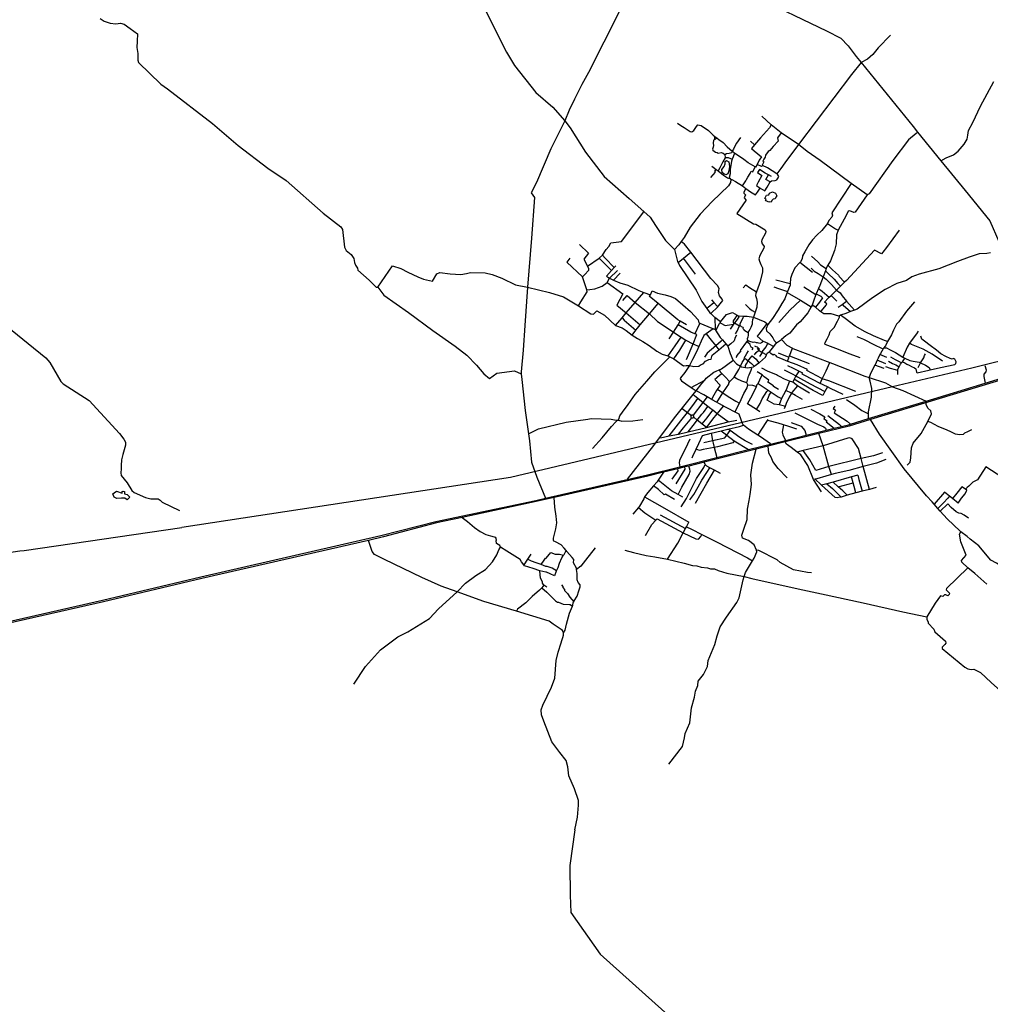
# Model space of a CAD drawing. Header units: millimetres. Extents: x 664923 to 767831, y 3118803 to 3207600.
# Tile 418 of 422: x 754774 to 760924, y 3175020 to 3181257. Entities that reach past the tile are written whole.
import ezdxf

# ---------------------------------------------------------------- set-up
doc = ezdxf.new("R2010")
doc.units = ezdxf.units.MM
for name, color, linetype in [('railways', 4, 'Continuous'), ('roads_2', 2, 'Continuous'), ('roads_3', 3, 'Continuous'), ('water', 7, 'Continuous')]:
    doc.layers.add(name, color=color, linetype=linetype)

msp = doc.modelspace()

# ---------------------------------------------------------------- linework, layer by layer
at = {"layer": 'railways'}
for points in [[(764519.66, 3179974.85), (763986.81, 3179839.27), (760806.53, 3179050.19), (760303.87, 3178931.03), (757884.36, 3178357.75), (755800.65, 3178040.84)], [(749549.13, 3176994.34), (749704.51, 3177066.97), (749816.77, 3177115.3), (749931.63, 3177160.33), (750035.02, 3177191.77), (750123.53, 3177212.88), (750219.69, 3177229.14), (750314.99, 3177243.43), (750531.72, 3177275.93), (752263.51, 3177528.71), (753471.62, 3177701.88), (754020.44, 3177780.63), (754458.8, 3177845.3), (754480.55, 3177848.28), (754775.01, 3177892.29), (754801.79, 3177895.38), (755800.65, 3178040.84)]]:
    msp.add_lwpolyline(points, dxfattribs=at)
at = {"layer": 'roads_2'}
for points in [[(759427.28, 3181408.37), (759885.3, 3181186.96), (759976.78, 3181139.13), (760023.77, 3181091.97), (760073.74, 3181024.43), (760105.58, 3180985.11), (760434, 3180579.64), (760462.61, 3180544.45), (760610.73, 3180362.32), (760764.05, 3180173.81), (760921.46, 3179983.25), (760976.88, 3179850.91)], [(757721.72, 3181322.56), (757857.8, 3181050.12), (757907.92, 3180965.68), (758043.84, 3180795.48), (758150.8, 3180701.87), (758228.5, 3180616.04), (758260.71, 3180572.73), (758358.74, 3180418.6), (758477.36, 3180264.53), (758636.07, 3180124.38), (758728.4, 3180042.2), (758768.77, 3180006.28), (758802.08, 3179953.49), (758866.46, 3179858.19), (758923.3, 3179802.06), (758941.41, 3179725.97), (758945.13, 3179718.69), (758954.95, 3179699.46), (759058.77, 3179542.84), (759095.35, 3179470.91), (759127.25, 3179427.51), (759146.89, 3179400.79), (759151.99, 3179395.89), (759178.35, 3179370.49), (759180.05, 3179294.35), (759181.88, 3179289.91)], [(758571.66, 3181305.85), (758376.93, 3180921.93), (758334.57, 3180845.87), (758288.38, 3180753.02), (758254.27, 3180683.39), (758228.5, 3180616.04), (758139.93, 3180438.57), (758048.15, 3180225.76), (758013.94, 3180160.3), (758035.81, 3180129.7), (758016.12, 3179872.35), (757990.53, 3179561.89), (757973.81, 3179320.53), (757962.6, 3179163.75), (757950.97, 3179025.74), (757951.77, 3179013.76), (757954.14, 3178977.81), (757977.35, 3178782.14), (757998.31, 3178633.91), (758004.72, 3178588.63), (758016.11, 3178453.21), (758049.9, 3178358.05), (758104.89, 3178225.83)], [(755282.63, 3181264.55), (755309.25, 3181246.35), (755347.23, 3181235.72), (755381.94, 3181231.25), (755411.86, 3181234.57), (755435.49, 3181228.26), (755472.81, 3181200.91), (755519.7, 3181166.46), (755518.62, 3181120.54), (755516.34, 3181080.84), (755521.38, 3181042.34), (755521.25, 3181000.61), (755526.81, 3180986.11), (755667.23, 3180848.35), (755710.9, 3180818), (755995.73, 3180599.94), (756158.24, 3180459.52), (756345.98, 3180316.53), (756460.97, 3180238.72), (756696.28, 3180032.09), (756809.4, 3179943.8), (756818.17, 3179927.3), (756832.18, 3179814.91), (756842.07, 3179794.25), (756873.03, 3179769.9), (756890.38, 3179744.19), (756895.13, 3179719.26), (756900.76, 3179701.64), (756913.76, 3179683.15), (756915.11, 3179669.6), (756951.47, 3179638.07), (756987.8, 3179607.56), (757019.99, 3179574.88), (757031.82, 3179561.57), (757043.35, 3179561.83), (757134.76, 3179697.41), (757187.58, 3179680.84), (757232.14, 3179657.83), (757295.73, 3179627.93), (757331.72, 3179613.07), (757389.65, 3179599.74), (757417.6, 3179647.89), (757434.59, 3179655), (757501.9, 3179647.09), (757569.13, 3179642.32), (757603.59, 3179649.34), (757629.69, 3179655.14), (757722.04, 3179653.01), (757766.3, 3179643.56), (757828.71, 3179619.89), (757914.61, 3179577.97), (757990.53, 3179561.89)], [(760290.76, 3181159.51), (760212.02, 3181078.66), (760179.2, 3181035.98), (760145.24, 3181007.04), (760105.58, 3180985.11), (760043.57, 3180909.81), (759708.41, 3180466.16), (759622.57, 3180349.54), (759596.42, 3180314.02), (759570.98, 3180279.45), (759511.93, 3180318.33), (759479.1, 3180332.21), (759474.52, 3180325.85), (759446.41, 3180340.35), (759435.25, 3180323.41), (759432.89, 3180324.77), (759388.49, 3180350.54), (759361.79, 3180371.86), (759303.2, 3180412.29), (759294.34, 3180388.74), (759288.74, 3180373.87), (759283.4, 3180359.68), (759275.1, 3180308.36), (759275.7, 3180281.24), (759267.85, 3180257.06), (759272.35, 3180252.14), (759278.6, 3180245.3), (759276.6, 3180226.14), (759264.83, 3180204.3), (759160.55, 3180105.44), (759085.77, 3180024.52), (759021.75, 3179941.85), (758983.33, 3179877.34), (758965.58, 3179851.97), (758950.59, 3179830.54), (758923.3, 3179802.06)], [(760610.73, 3180362.32), (760642.77, 3180380.69), (760690.57, 3180400.53), (760720.46, 3180424.16), (760756.86, 3180468.33), (760776.44, 3180500.54), (760780.74, 3180526.26), (760786.38, 3180555.6), (760812.51, 3180606.27), (760860.94, 3180708.01), (760946.6, 3180865.38)], [(760041.21, 3180219.03), (759919.51, 3180032.65), (759923.31, 3180019.48), (759919.43, 3180005.83), (759900.66, 3179984.23), (759891.62, 3179966.29), (759855.91, 3179921.67), (759824.41, 3179892.06), (759797.79, 3179863.28), (759772.98, 3179830.07), (759747.73, 3179786.73), (759732.94, 3179760.62), (759731.25, 3179742.84), (759721.87, 3179723.53), (759717.38, 3179718.86), (759684.96, 3179685.15), (759664.92, 3179642.95), (759658.53, 3179617.04), (759656.13, 3179586.33), (759655.27, 3179575.23), (759637.79, 3179534.3), (759635.48, 3179528.9), (759633.98, 3179525.39), (759621.53, 3179488.9), (759601.9, 3179458.93), (759579.05, 3179418.04), (759544.2, 3179364.77), (759513.59, 3179326.51)], [(759891.62, 3179966.29), (759942.74, 3179931.96), (759959, 3179924.28), (759949.89, 3179893.5), (759945.93, 3179836.02), (759935.68, 3179794.36), (759911.61, 3179728.81), (759895.09, 3179701.17), (759886.32, 3179686.51), (759883.92, 3179680.16), (759878.77, 3179666.56), (759864.51, 3179628.84), (759843.74, 3179573.9), (759835.28, 3179554.75), (759820.13, 3179520.46), (759818.35, 3179515.3), (759804.02, 3179473.88), (759795.14, 3179448.63), (759789.33, 3179438.58), (759767.21, 3179400.32), (759717.76, 3179343.6), (759696.16, 3179324.33), (759653.67, 3179270.47), (759628.89, 3179253.22), (759600.7, 3179230.37)], [(760924.09, 3179781), (760900.78, 3179774.94), (760852.91, 3179774.19), (760789.41, 3179752.94), (760715.19, 3179724.87), (760597.67, 3179679.46), (760473.64, 3179644.33), (760426.81, 3179627.62), (760391.65, 3179604.92), (760331.62, 3179585.11), (760257.59, 3179548.71), (760176.95, 3179495.77), (760078.92, 3179423.66), (760062.91, 3179417.53), (760038.3, 3179408.09), (760007.51, 3179396.29), (759975.32, 3179384.32), (759968.36, 3179381.72), (759962.78, 3179379.64), (759915.94, 3179393.94), (759869.12, 3179393.2), (759850.34, 3179406.35), (759842.11, 3179412.11), (759816.41, 3179435.55), (759795.14, 3179448.63)], [(757990.53, 3179561.89), (758129.73, 3179528.46), (758219.85, 3179501.55), (758315.17, 3179443.87), (758392.86, 3179393.42), (758408.63, 3179391.68), (758430.55, 3179413.36), (758479.44, 3179384.18), (758549.72, 3179320.72), (758590.29, 3179305.24), (758615.84, 3179288.07), (758653.23, 3179257.59), (758688.97, 3179238.24), (758720.88, 3179218.08), (758762.71, 3179193.23), (758810.73, 3179156.74), (758844.72, 3179137.66), (758881.29, 3179127.73), (758882.92, 3179126.82), (758893.9, 3179120.72), (758917.4, 3179107.66), (758980.24, 3179065.23), (758995.96, 3179065.58), (759018.34, 3179066.39), (759044.33, 3179060.39), (759075.74, 3179063.17), (759087.47, 3179071.05), (759105.15, 3179077.71), (759119.12, 3179093.36), (759140.88, 3179105.32), (759155.56, 3179105.65), (759160.24, 3179130.8), (759192.19, 3179156.56), (759203.71, 3179166.05), (759248.55, 3179202.97)], [(759214.25, 3179343.85), (759178.35, 3179370.49)], [(759181.88, 3179289.91), (759186.01, 3179293.13), (759208.59, 3179331.52), (759211.18, 3179337.15), (759214.25, 3179343.85), (759252.06, 3179388.53), (759289.89, 3179402.2), (759319.5, 3179385.31), (759325.64, 3179381.81), (759332.6, 3179381.33), (759361.98, 3179379.27), (759382.37, 3179377.85), (759423.41, 3179373.38), (759494.7, 3179343.1), (759507.35, 3179332), (759513.59, 3179326.51), (759502.97, 3179301.54), (759506.11, 3179285.65), (759526.47, 3179266.28), (759545.21, 3179241.96), (759553.98, 3179225.46), (759569.03, 3179209.1)], [(754681.59, 3179323.7), (754938.74, 3179114.78), (754963.7, 3179086.11), (755034.33, 3178964.93), (755048.07, 3178951.04), (755214.02, 3178845.31), (755405.77, 3178634.97), (755433.38, 3178600.5), (755443.89, 3178580.7), (755444.31, 3178561.51), (755426.27, 3178503.5), (755418.64, 3178469.11), (755416.09, 3178432.32), (755417.37, 3178412.31)], [(759180.05, 3179294.35), (759167.06, 3179298.34), (759122.3, 3179266.09), (759108.16, 3179255.92), (759092.15, 3179221.12), (759076.69, 3179187.49), (759061.13, 3179153.65), (759037.04, 3179105.1), (759018.34, 3179066.39), (758987.47, 3179022.6), (758960.27, 3178988.91), (758959.02, 3178981.27), (758965.96, 3178969.21), (759022.02, 3178931.53), (759060.03, 3178906.65)], [(759181.88, 3179289.91), (759212.64, 3179243.95), (759225.86, 3179228.87), (759248.55, 3179202.97), (759261.08, 3179188.67), (759275.73, 3179143.07), (759292.36, 3179102.75), (759294.78, 3179100.17), (759315.63, 3179077.91), (759340.53, 3179062.45), (759346.47, 3179058.76), (759371.76, 3179053.92), (759385.46, 3179051.29), (759410.79, 3179056.24), (759423.42, 3179058.7), (759426.85, 3179061.18), (759457.81, 3179083.56), (759460.23, 3179085.31), (759499.68, 3179119.89), (759505.63, 3179133), (759510.68, 3179144.14), (759523.25, 3179153.1), (759526.84, 3179155.67), (759552.36, 3179187.55), (759569.03, 3179209.1), (759600.7, 3179230.37)], [(759600.7, 3179230.37), (759633.33, 3179194.87), (759669.24, 3179175.17), (759672.25, 3179173.52), (759905.86, 3179086.34), (759922.95, 3179079.97), (760128.27, 3178998.98), (760155.19, 3178990.43), (760260.33, 3178957.06), (760303.87, 3178931.03), (760369.49, 3178907.32), (760516.39, 3178841.03)], [(754581.27, 3177416.48), (755298.43, 3177578.95), (755921.52, 3177727.54), (757060.94, 3177989.72), (757409.64, 3178078.24), (758043.06, 3178211.7), (758104.89, 3178225.83), (758751.87, 3178373.82), (758955.37, 3178424.54), (759190.09, 3178483.05), (759391.86, 3178533.35), (759626.69, 3178591.89), (759756.52, 3178624.27), (759882.6, 3178655.71), (759934.84, 3178668.73), (759979.6, 3178679.89), (760023.95, 3178690.95), (760038.3, 3178695.32), (760151.67, 3178729.87), (760516.39, 3178841.03), (760890.27, 3178955.01), (761324.87, 3179087.5)], [(758624.94, 3178347.1), (758792.53, 3178559.4), (758922.56, 3178734.17), (759040.25, 3178881.84), (759060.03, 3178906.65), (759096.4, 3178952.28), (759114.28, 3178974.34), (759123.97, 3178986.29), (759171.36, 3179024.92), (759220.23, 3179044.8), (759291.07, 3179097.19), (759294.78, 3179100.17)], [(761029.44, 3178986.18), (760164.6, 3178723.86), (760028.38, 3178682.55), (759837, 3178634.88), (759624.01, 3178581.83), (759516.67, 3178555.09), (759439.37, 3178535.84), (759110.31, 3178453.89), (759012.86, 3178429.62), (758988.1, 3178423.46), (758943.18, 3178412.27), (758852.62, 3178389.73), (758753.21, 3178364.97), (758160.47, 3178230.29), (758046.68, 3178204.44), (757577.89, 3178104.58), (757414.84, 3178069.86), (757079.69, 3177981.25), (756982.61, 3177958.45), (755926.77, 3177716.84), (755304.44, 3177568.66), (754583.78, 3177407.26)], [(759531.06, 3178570.82), (759466.52, 3178614.79), (759449.85, 3178625.38), (759392.02, 3178662.17), (759359.68, 3178687.64), (759354.65, 3178691.6), (759333.25, 3178757.91), (759232.53, 3178809.12), (759226.45, 3178812.21), (759164.49, 3178846), (759129.7, 3178867.76), (759108.11, 3178881.26), (759060.03, 3178906.65)], [(761019.72, 3177790.6), (760973.68, 3177808.61), (760962, 3177814.88), (760927.47, 3177833.43), (760850.13, 3177923.65), (760796.16, 3177967.2), (760777.26, 3177982.45), (760736.66, 3178013.67), (760732.43, 3178016.93), (760650.96, 3178094.42), (760606.58, 3178144.24), (760591.79, 3178160.84), (760568.1, 3178187.43), (760554.43, 3178202.76), (760519.68, 3178241.78), (760377.6, 3178411.96), (760221.63, 3178631.8), (760164.6, 3178723.86)], [(759363.47, 3177729.59), (759372.34, 3177754.86), (759416.35, 3177828.15), (759426.97, 3177845.84), (759445.17, 3177886.01), (759441.05, 3177896.08), (759427.41, 3177929.45), (759390.9, 3177957.75), (759352.78, 3177973.6), (759348.38, 3177992.39), (759362.01, 3178030.17), (759383.74, 3178091.18), (759384.39, 3178155.9), (759395.77, 3178210.43), (759401.17, 3178250.21), (759410.26, 3178313.03), (759407.03, 3178373.59), (759417.77, 3178446.79), (759439.37, 3178535.84)], [(755417.37, 3178412.31), (755415.42, 3178386.38)], [(755415.42, 3178386.38), (755417.48, 3178368.89), (755455.43, 3178322.14), (755483.34, 3178274.33), (755498.71, 3178262.14), (755569.9, 3178230.31), (755603.66, 3178221.86), (755623.79, 3178222.3), (755638.89, 3178222.63), (755650.66, 3178221.23), (755662.59, 3178213.14), (755677.14, 3178200.11), (755785.72, 3178147.38)], [(758156.35, 3177973.58), (758170.79, 3178032.35), (758175.95, 3178070.53), (758172.91, 3178112.73), (758163.79, 3178169.4), (758160.47, 3178230.29)], [(757577.89, 3178104.58), (757611.14, 3178078.4), (757656.06, 3178039.74), (757690.16, 3178015.45), (757727.84, 3177995.93), (757757.39, 3177987.71), (757780.83, 3177981.94), (757786.95, 3177979.49), (757789.72, 3177972.77)], [(756891.16, 3177047.54), (756964.23, 3177159.78), (757060.52, 3177265.23), (757169.9, 3177348.02), (757232.15, 3177379.66), (757370.87, 3177464.12), (757427.22, 3177524.87), (757545.75, 3177632.64), (757597.76, 3177688.32), (757663.86, 3177735.71), (757725.96, 3177773.6), (757769.96, 3177823.63), (757796.28, 3177867.01), (757810.47, 3177899.1), (757820.37, 3177916.6), (757815.13, 3177925.82), (757794.9, 3177938.93), (757792.17, 3177957.17)], [(758291.71, 3176125.73), (758307.78, 3176205.42), (758314.51, 3176280.72), (758314.69, 3176310.52), (758289.1, 3176385.58), (758253.49, 3176467.83), (758245.92, 3176525.07), (758235.81, 3176564.97), (758196.93, 3176615.26), (758145.91, 3176682.55), (758094.96, 3176813.41), (758080.21, 3176854.36), (758077.61, 3176886.09), (758087.47, 3176914.49), (758142.46, 3177027.96), (758164.23, 3177086.89), (758173.29, 3177198.77), (758184.72, 3177251.22), (758204.4, 3177310.1), (758209.31, 3177323.48), (758215.43, 3177342.92), (758219.8, 3177358.93), (758219.74, 3177372.75), (758212.6, 3177387.21), (758203.77, 3177395.1), (758152.67, 3177428.41), (758127.94, 3177446.17), (757920.59, 3177509.9), (757714.96, 3177571.67), (757545.75, 3177632.64), (757444.45, 3177668.44), (757321.33, 3177723.7), (757084.87, 3177837.46), (757022.29, 3177868.43), (757007.15, 3177888.96), (756982.61, 3177958.45)], [(757789.72, 3177972.77), (757792.17, 3177957.17)], [(758155.62, 3177959.48), (758156.35, 3177973.58)], [(758219.74, 3177372.75), (758228.82, 3177389.13), (758238.45, 3177427.96), (758257.67, 3177496.77), (758277.12, 3177542.16), (758279.12, 3177546.83), (758281.35, 3177564.62), (758283.68, 3177570.09), (758286.06, 3177575.66), (758305.85, 3177605.84), (758316.96, 3177638.47), (758325.31, 3177663.71), (758323.98, 3177676.2), (758311.82, 3177691.56), (758305.13, 3177709.15), (758304.76, 3177749.33), (758301.91, 3177773.82), (758300.88, 3177782.63), (758282.81, 3177816.68), (758283.7, 3177837.07), (758273.66, 3177850.91), (758240.61, 3177887.79), (758235.99, 3177893.92), (758224.39, 3177909.34), (758205.02, 3177931.35), (758168.67, 3177949.31), (758157.32, 3177953.77), (758155.62, 3177959.48)], [(758887.34, 3176541.68), (758973.01, 3176652.14), (758986.44, 3176708.8), (758990.24, 3176736.12), (759020.01, 3176803.48), (759030.72, 3176897.77), (759050.2, 3176965), (759055.45, 3177002.59), (759069.3, 3177040.47), (759073.09, 3177067.8), (759105.78, 3177108.18), (759131.72, 3177158.76), (759135.03, 3177198.49), (759177.05, 3177299.74), (759192.41, 3177354.25), (759212.34, 3177411.15), (759252.73, 3177472.48), (759318.01, 3177565.89), (759331.83, 3177595.32), (759357.33, 3177708.79)], [(759357.33, 3177708.79), (759363.47, 3177729.59)], [(758291.71, 3176125.73), (758258.31, 3175898.97), (758262.49, 3175710.51), (758264.92, 3175600.58), (758450.88, 3175337.59), (758860.89, 3174969.58), (758966.22, 3174594.82), (758890.43, 3174263.17), (759112.85, 3173608.17), (759071.74, 3172963.04), (759164.97, 3172509.43), (759059.38, 3172271.41), (758896.7, 3171482.16)]]:
    msp.add_lwpolyline(points, dxfattribs=at)
at = {"layer": 'roads_3'}
for points in [[(760142.44, 3180148.3), (760041.21, 3180219.03), (759845.21, 3180365.42), (759762.93, 3180421.55), (759708.41, 3180466.16), (759598.73, 3180541.02), (759534.97, 3180590.15), (759476.05, 3180645.19)], [(758942.38, 3180601.47), (758961.58, 3180586.77), (758984.41, 3180574.49), (759020.9, 3180548.69), (759031.63, 3180546.25), (759044.84, 3180553.84), (759061.04, 3180579.51), (759069.72, 3180590.14), (759091.37, 3180587.05), (759138.24, 3180554.95), (759166.68, 3180525.85), (759177.9, 3180517.46), (759193.38, 3180505.9), (759202.94, 3180498.75), (759231.46, 3180478), (759255.92, 3180451.15), (759287.72, 3180424.46)], [(759534.97, 3180590.15), (759524.88, 3180572.19), (759467.85, 3180507.79), (759429.74, 3180464.42), (759411.38, 3180441.31), (759428.24, 3180426.03), (759473.91, 3180388.44), (759458.91, 3180367.5), (759446.41, 3180340.35)], [(759177.7, 3180498.63), (759170.29, 3180493.58), (759167.76, 3180473.88), (759169.48, 3180459.14), (759167.79, 3180449.11), (759163.42, 3180436.82), (759166.2, 3180429.59), (759183.23, 3180418.49), (759191.95, 3180415.55), (759200.16, 3180411.82), (759218.71, 3180414.84), (759231.63, 3180411.48), (759241.28, 3180402.3), (759251.78, 3180410.02), (759269.38, 3180412.32), (759284.8, 3180414.48), (759291.95, 3180421.14)], [(759193.38, 3180505.9), (759177.7, 3180498.63), (759177.9, 3180517.46)], [(759341.14, 3180510.18), (759314.67, 3180474.11), (759303.51, 3180452.34), (759295.33, 3180436.38), (759287.72, 3180424.46), (759291.95, 3180421.14), (759303.2, 3180412.29)], [(759403.54, 3180487.3), (759429.74, 3180464.42)], [(759598.73, 3180541.02), (759574.28, 3180509.16), (759579.75, 3180487.06), (759547.73, 3180452.7), (759527.28, 3180429.03), (759516.7, 3180422), (759498.1, 3180397.59), (759497.85, 3180385.06), (759488.17, 3180372.33), (759482.38, 3180361.51), (759489.05, 3180356.7), (759477.47, 3180334.78), (759479.1, 3180332.21)], [(760462.61, 3180544.45), (760453.67, 3180536.12), (760404.22, 3180496.41), (760305.42, 3180364.8), (760156.2, 3180154.28), (760142.44, 3180148.3), (760067.53, 3180038.56), (760057.92, 3180034.75), (760032.48, 3180046.7), (760023.34, 3180044.87), (760010.06, 3180016.98), (759959, 3179924.28)], [(759241.28, 3180402.3), (759242.51, 3180381.98), (759229.46, 3180356.12), (759210.13, 3180317.34), (759199.42, 3180298.47)], [(759242.51, 3180381.98), (759250.86, 3180382.92), (759263.44, 3180383.2), (759288.74, 3180373.87)], [(759151.67, 3180257.87), (759181.33, 3180291.92), (759177.28, 3180297.05), (759186.47, 3180308.47)], [(759158.2, 3180329.49), (759175.6, 3180316.56), (759186.47, 3180308.47), (759199.42, 3180298.47), (759233.42, 3180272.21), (759257.39, 3180255.79), (759268.17, 3180251.26), (759272.35, 3180252.14)], [(759353.49, 3180203.41), (759374.19, 3180235.36), (759378.97, 3180244.86), (759387.04, 3180258.87), (759401.2, 3180282.39), (759408.46, 3180297.95), (759419.12, 3180294.09), (759432.89, 3180324.77)], [(759536.22, 3180263.83), (759518.34, 3180274.05), (759497.46, 3180285.14), (759460.52, 3180307.27), (759448.08, 3180288.47), (759476.55, 3180270.07), (759452.05, 3180228.31), (759441.79, 3180206.42), (759464.97, 3180189.46)], [(759278.6, 3180245.3), (759285.45, 3180243.89), (759308.55, 3180231.11), (759353.49, 3180203.41), (759374.83, 3180186.93), (759403.51, 3180167.15), (759435.5, 3180147.06), (759447.7, 3180164.29), (759464.97, 3180189.46), (759494.73, 3180171.86), (759508.77, 3180196.43), (759527.8, 3180229.73), (759536.55, 3180236.97), (759559.36, 3180237.48), (759571.76, 3180242.11), (759580.38, 3180255.35), (759583.94, 3180263.85), (759577.93, 3180274.41), (759570.98, 3180279.45)], [(759527.8, 3180229.73), (759500.46, 3180244.25), (759518.34, 3180274.05)], [(759374.83, 3180186.93), (759362.21, 3180164.74), (759362.38, 3180156.91), (759372.22, 3180147.41), (759363.21, 3180127.9), (759375.35, 3180116.5), (759374.58, 3180112.5), (759317.51, 3180029.16), (759423.01, 3179962.79), (759438.6, 3179961.42), (759496.01, 3179926.7), (759500.45, 3179915.32), (759498.25, 3179904.99), (759475.09, 3179861.69), (759474.27, 3179851.23), (759477.54, 3179837.59), (759486.7, 3179826.83), (759490.72, 3179819.25), (759488.67, 3179809.13), (759463.13, 3179762.81), (759457.66, 3179741.14), (759460.08, 3179727.1), (759469.46, 3179706.45), (759479.03, 3179684.9), (759479.12, 3179657.76), (759464.11, 3179593.1), (759458.84, 3179579.06)], [(758315.17, 3179443.87), (758329.25, 3179469.24), (758368.74, 3179532.74), (758368.09, 3179545.82), (758339.36, 3179628.09), (758351.29, 3179641.45), (758380.37, 3179670.74), (758379.78, 3179680.69), (758370.4, 3179694.52), (758444.78, 3179746.03), (758447.52, 3179747.94), (758466.39, 3179764.48), (758488.68, 3179800.45), (758506.74, 3179820.21), (758518.82, 3179843.43), (758586.11, 3179852.7), (758722.68, 3180032.09), (758728.4, 3180042.2)], [(760346.74, 3179924.33), (760266.35, 3179814.01), (760243.16, 3179783.7), (760234.97, 3179774.12), (760190.13, 3179797.7), (760013, 3179603.81), (759999.86, 3179593.56)], [(758320.14, 3179833.23), (758377.63, 3179777.69), (758348.96, 3179739.96), (758370.4, 3179694.52)], [(759151.99, 3179395.89), (759196.7, 3179438.78), (759203.58, 3179445.37), (759229.2, 3179478.35), (759223.63, 3179486), (759208.44, 3179508.62), (759200.28, 3179528.83), (759206.4, 3179553.45), (759194.39, 3179574.05), (759152.51, 3179617.99), (759026.1, 3179783.18), (758986.13, 3179835.51), (758965.58, 3179851.97)], [(758259.14, 3179746.32), (758239.79, 3179720.31), (758339.36, 3179628.09)], [(758444.78, 3179746.03), (758464.65, 3179726.35), (758522.91, 3179668.05)], [(758466.39, 3179764.48), (758484.11, 3179747.13), (758540.62, 3179687.44)], [(758945.13, 3179718.69), (758978.69, 3179745.6), (759026.1, 3179783.18)], [(759056.48, 3179644.02), (758978.69, 3179745.6)], [(759790.29, 3179759.54), (759830.2, 3179722.29), (759848.42, 3179704.96), (759883.92, 3179680.16)], [(758550.24, 3179697.99), (758540.62, 3179687.44), (758522.91, 3179668.05), (758490.98, 3179633.07), (758510.55, 3179620.4)], [(759796.79, 3179656.35), (759717.38, 3179718.86)], [(759787.8, 3179683.32), (759808.43, 3179663.37), (759831.83, 3179649.28), (759864.51, 3179628.84), (759883.79, 3179612.4), (759917.29, 3179580.23), (759949.83, 3179544.15), (759972.76, 3179526.73), (759983.94, 3179507.63), (760013, 3179474.88), (760062.91, 3179417.53)], [(759895.09, 3179701.17), (759924.42, 3179671.75), (759960.83, 3179638.12), (759965.46, 3179630.35), (759999.86, 3179593.56)], [(758368.09, 3179545.82), (758385.18, 3179548.75), (758418.65, 3179552.62), (758463.38, 3179569.28), (758494.89, 3179592.41), (758510.55, 3179620.4)], [(758560.33, 3179668.99), (758510.55, 3179620.4)], [(758510.55, 3179620.4), (758537.03, 3179607.73), (758575.21, 3179589.48), (758625.86, 3179575.99), (758696.93, 3179541.05), (758727.18, 3179529.79), (758770.96, 3179513.48), (758780.2, 3179539.04), (758814.79, 3179523.84), (758864.29, 3179514.51), (758899.17, 3179502.76), (758928.83, 3179489.85), (758974.81, 3179450.18), (759023.31, 3179408.79), (759072.74, 3179355.62), (759077, 3179336.62), (759083.11, 3179334.09), (759158.51, 3179302.95), (759180.05, 3179294.35)], [(758579.07, 3179651.15), (758537.03, 3179607.73)], [(759878.77, 3179666.56), (759895.56, 3179649.19), (759933.32, 3179613.99), (759958.08, 3179585.32), (759974, 3179568.03)], [(757043.35, 3179561.83), (757080.77, 3179511.05), (757236.76, 3179401.22), (757390.27, 3179287.74), (757531.94, 3179189.65), (757607.73, 3179130.8), (757668.89, 3179068.49), (757714.17, 3179013.14), (757749.42, 3178984.7), (757796.94, 3179018.1), (757908.87, 3179032.07), (757951.77, 3179013.76)], [(758494.89, 3179592.41), (758596.16, 3179519.52), (758556.33, 3179447.68), (758616.58, 3179399.29), (758705.48, 3179323.79)], [(759357.36, 3179558.89), (759374.24, 3179578.06), (759398.24, 3179559.81), (759441.62, 3179532.88)], [(759458.84, 3179579.06), (759441.62, 3179532.88), (759437.38, 3179521.54), (759436.76, 3179510.73), (759442.25, 3179491.39), (759446.46, 3179467.49), (759443.47, 3179436.63), (759433.89, 3179404.22), (759423.41, 3179373.38), (759417.36, 3179354.97), (759415.52, 3179343.18), (759414.56, 3179327.25), (759406.51, 3179306.91), (759399.82, 3179294.58), (759393.58, 3179286.81), (759388.46, 3179275.01), (759389.75, 3179258.54), (759387.26, 3179246.28), (759381.88, 3179234.88), (759385.35, 3179225.63)], [(759552.88, 3179563.77), (759582.44, 3179555.04), (759637.79, 3179534.3)], [(759564.46, 3179608.91), (759656.13, 3179586.33)], [(759741.16, 3179564.33), (759818.35, 3179515.3)], [(759835.28, 3179554.75), (759857.13, 3179537.72), (759901.8, 3179498.95)], [(759873.37, 3179468.14), (759896.14, 3179493.67), (759901.8, 3179498.95), (759914.26, 3179510.6), (759943.67, 3179538.06), (759949.83, 3179544.15), (759974, 3179568.03), (759990.1, 3179583.95), (759999.86, 3179593.56)], [(758549.72, 3179320.72), (758590.57, 3179368.61), (758616.58, 3179399.29), (758673.51, 3179466.45), (758727.18, 3179529.79)], [(758596.05, 3179477.77), (758622.75, 3179508.69), (758673.51, 3179466.45), (758763.26, 3179392.85), (758815.58, 3179345.95), (758894.41, 3179291.87), (758915.95, 3179277.74), (758965.25, 3179245.38), (758993.54, 3179226.83), (759037.97, 3179204.28), (759041.27, 3179202.85), (759076.69, 3179187.49)], [(758998.55, 3179324.46), (758959.18, 3179347.84), (758944.33, 3179356.64), (758817.98, 3179458.3), (758761.65, 3179505.99), (758770.96, 3179513.48)], [(759635.48, 3179528.9), (759650.36, 3179520.03), (759720.5, 3179479.33), (759789.33, 3179438.58)], [(759820.13, 3179520.46), (759848.66, 3179506.17), (759860.21, 3179493.96), (759840.86, 3179467.43), (759816.41, 3179435.55)], [(759951.37, 3179474.58), (759914.26, 3179510.6)], [(758653.23, 3179257.59), (758678.01, 3179289.91), (758687.3, 3179302.04), (758705.48, 3179323.79), (758763.26, 3179392.85), (758817.98, 3179458.3)], [(759127.25, 3179427.51), (759136.16, 3179435.01), (759172.08, 3179465.93)], [(759157.13, 3179482.43), (759172.08, 3179465.93), (759196.7, 3179438.78)], [(759372.83, 3179452.8), (759396.98, 3179428.3), (759414.57, 3179415.64), (759433.89, 3179404.22)], [(759582.53, 3179339.58), (759654.25, 3179416.31), (759720.5, 3179479.33)], [(759850.34, 3179406.35), (759854.17, 3179411.88), (759884.03, 3179448.52), (759887.26, 3179456.97), (759873.37, 3179468.14)], [(759960.11, 3179435.66), (759984.3, 3179453.6), (760013, 3179474.88)], [(759984.3, 3179453.6), (759990.24, 3179448.31), (760038.3, 3179408.09)], [(760442.91, 3179470.46), (760391.8, 3179410.87), (760344.01, 3179343.01), (760328.88, 3179327.49), (760309.52, 3179290.04)], [(758590.57, 3179368.61), (758604.55, 3179353.26), (758678.01, 3179289.91)], [(759332.6, 3179381.33), (759329.19, 3179375.64), (759318.68, 3179358.25), (759302.65, 3179336.24), (759295.48, 3179328.25), (759283.57, 3179309.72), (759274.28, 3179297.45)], [(759319.5, 3179385.31), (759315.98, 3179380.03), (759305.07, 3179363.62), (759293.83, 3179350.06), (759294.14, 3179341.53), (759295.48, 3179328.25)], [(759308.28, 3179266.37), (759318.76, 3179283.9), (759324.86, 3179299.09), (759334.65, 3179318.62), (759338.02, 3179320.53), (759338.43, 3179326.01), (759338.05, 3179331.22), (759358.55, 3179369.57), (759361.98, 3179379.27)], [(759874.07, 3179201.52), (759876.96, 3179213.06), (759888.87, 3179236.02), (759903.54, 3179260.35), (759909.38, 3179280.83), (759933.43, 3179307.99), (759954.59, 3179346.54), (759968.32, 3179372.68), (759968.36, 3179381.72)], [(760272.32, 3179218.24), (760252.23, 3179225.1), (760183.4, 3179253.83), (760131.44, 3179278.75), (760066.63, 3179315.92), (760004.72, 3179363.58), (759975.32, 3179384.32)], [(758888.31, 3179235.91), (758915.95, 3179277.74), (758944.84, 3179324.59), (758959.18, 3179347.84)], [(759041.27, 3179202.85), (759063.44, 3179261.72), (759050.55, 3179267.06), (759026.38, 3179277.08), (758944.84, 3179324.59)], [(759083.11, 3179334.09), (759079.33, 3179325.21), (759050.55, 3179267.06)], [(759211.18, 3179337.15), (759216.03, 3179334.24), (759242.59, 3179319.44), (759283.62, 3179325.83), (759295.48, 3179328.25)], [(759302.61, 3179336.47), (759334.65, 3179318.62)], [(759338.02, 3179320.53), (759345.77, 3179314.18), (759354.55, 3179308.63), (759357.1, 3179304.84), (759355.6, 3179301.67), (759362.73, 3179294.72), (759362.53, 3179291.59), (759378.62, 3179280.79), (759388.46, 3179275.01)], [(759507.35, 3179332), (759502.09, 3179324.96), (759484.4, 3179300.11), (759457.89, 3179265.86), (759447.08, 3179251.47)], [(758882.92, 3179126.82), (758926.55, 3179190.84), (758965.25, 3179245.38)], [(759122.3, 3179266.09), (759153.88, 3179226.69), (759183.6, 3179190.52), (759203.71, 3179166.05)], [(759316.07, 3179258.46), (759306.27, 3179244.48), (759300.32, 3179223.42), (759280.17, 3179203.46), (759261.08, 3179188.67)], [(759447.08, 3179251.47), (759482.67, 3179221.46), (759484.76, 3179219.7), (759514.37, 3179206.77), (759519.46, 3179204.56), (759552.36, 3179187.55)], [(760077.55, 3179249.36), (760119.72, 3179233.35), (760189.21, 3179197.86), (760234.82, 3179175.4), (760245.01, 3179172.75)], [(760309.52, 3179290.04), (760298.47, 3179260.83), (760272.32, 3179218.24), (760259.13, 3179191.07), (760247.56, 3179176.07), (760245.01, 3179172.75), (760227.83, 3179143.16), (760224.51, 3179136.64), (760212.76, 3179113.6), (760206.55, 3179099.66), (760193.63, 3179070.64), (760192.21, 3179068.01), (760163.41, 3179014.65), (760155.19, 3178990.43)], [(760366.24, 3179090.39), (760382.08, 3179083.19), (760395.12, 3179074.87), (760408.46, 3179068.4), (760423.85, 3179060.4), (760443.19, 3179051.96), (760452.42, 3179045.1), (760456.31, 3179023.8), (760460.31, 3179020.51), (760534.42, 3179037.3), (760543.25, 3179039.2), (760607.49, 3179053.02), (760698.15, 3179073.06), (760704.48, 3179078.68), (760706.31, 3179090.2), (760698.59, 3179107.24), (760691.19, 3179109.68), (760681.82, 3179106.34), (760668.62, 3179110.23), (760641.05, 3179123.7), (760610.78, 3179140.23), (760581.95, 3179163.08), (760541.93, 3179193.48), (760507.24, 3179220.36), (760489.11, 3179233.52), (760483.31, 3179251.39)], [(760467.02, 3179283.13), (760454.81, 3179266.15), (760416.09, 3179215.2), (760410.99, 3179206.92), (760395.84, 3179182.39), (760369.46, 3179119.18)], [(758917.4, 3179107.66), (758955.98, 3179164.37), (758993.54, 3179226.83)], [(758997.7, 3179104.77), (759041.27, 3179202.85)], [(759225.86, 3179228.87), (759218.02, 3179219.77), (759183.6, 3179190.52), (759130.52, 3179144.77), (759113.28, 3179118.3)], [(759312.67, 3179116.46), (759319.68, 3179124.77), (759317.69, 3179126.75), (759344.51, 3179158.91), (759340.63, 3179161.77), (759381.23, 3179217.13), (759385.34, 3179214.68), (759391.09, 3179221.78), (759385.35, 3179225.63), (759383.08, 3179221.94), (759381.23, 3179217.13)], [(759413.83, 3179166.46), (759420.3, 3179175.54), (759409.27, 3179183.06), (759403.45, 3179190.81), (759402.62, 3179199.08), (759385.34, 3179214.68)], [(759482.67, 3179221.46), (759476.3, 3179211.42), (759473.53, 3179211.42), (759469.84, 3179206.84), (759463.83, 3179205.67), (759448.37, 3179210.6), (759442.86, 3179210.74), (759430.46, 3179213.85), (759420.14, 3179212.78), (759400.35, 3179218.34), (759391.09, 3179221.78)], [(759428.76, 3179190.79), (759437, 3179186.02), (759446.75, 3179183.63), (759461.23, 3179169.87)], [(759446.7, 3179174.23), (759455.85, 3179163.75), (759467.85, 3179154.87), (759480.56, 3179149.42), (759489.58, 3179144.92), (759491.34, 3179141.9), (759505.63, 3179133)], [(759463.82, 3179124.01), (759480.56, 3179149.42), (759478.65, 3179152.77), (759503.77, 3179184.18), (759514.37, 3179206.77)], [(759637.73, 3179093.47), (759647.09, 3179114), (759647.49, 3179119.75), (759652.03, 3179127.94), (759669.24, 3179175.17)], [(759874.07, 3179201.52), (759942.69, 3179175.14), (760033.16, 3179140.1), (760096.61, 3179117)], [(760247.56, 3179176.07), (760256.93, 3179179.29), (760265.85, 3179178.96), (760288.17, 3179165.89), (760323.19, 3179147.9), (760369.46, 3179119.18), (760382.26, 3179113.17), (760412.93, 3179098.76), (760435.05, 3179094.57), (760473.5, 3179087.08), (760481.76, 3179083.23), (760513.63, 3179068.41), (760535.46, 3179053.76), (760543.25, 3179039.2)], [(760621.27, 3179093.51), (760554.19, 3179137.92), (760498.95, 3179169.04), (760424.82, 3179199.73), (760410.99, 3179206.92)], [(758402.32, 3178539.99), (758464.82, 3178607.14), (758524.04, 3178680.45), (758551.7, 3178710.29), (758570.22, 3178726.36), (758577.08, 3178748.43), (758592.29, 3178771.72), (758629.69, 3178819.04), (758672.33, 3178882.61), (758747.42, 3178966.15), (758798.19, 3179025.25), (758877.51, 3179106.79), (758893.9, 3179120.72)], [(759191.74, 3178831.01), (759228.15, 3178892.46), (759251.52, 3178926.38), (759266.87, 3178947.68), (759266.73, 3178953.95), (759274.09, 3178964.28), (759299.93, 3178993.29), (759329.99, 3179041.62), (759340.53, 3179062.45), (759350.47, 3179084.76), (759368.4, 3179110.4), (759364.8, 3179112.73), (759380.65, 3179142.56), (759391.8, 3179160.29)], [(759371.76, 3179053.92), (759373.34, 3179065.37), (759379.37, 3179077.51), (759389.69, 3179096.26), (759403.58, 3179114.11), (759414.69, 3179127.87)], [(759414.69, 3179127.87), (759439.29, 3179106.5), (759449.27, 3179094.46), (759457.81, 3179083.56)], [(759430.29, 3179133.95), (759440.56, 3179149.12), (759455.85, 3179163.75), (759461.23, 3179169.87)], [(760071.16, 3178902.24), (759900.44, 3178968.51), (759858.59, 3178982.33), (759856.05, 3178983.17), (759761.89, 3179034.13), (759765.08, 3179040.61), (759700.26, 3179069.8), (759641.56, 3179091.45), (759597.09, 3179109.77), (759568.49, 3179122.17), (759567.84, 3179127.9), (759553.7, 3179135.05), (759546.96, 3179131.76), (759533.44, 3179141.74), (759523.25, 3179153.1)], [(759580.27, 3179146.94), (759647.49, 3179119.75)], [(759652.03, 3179127.94), (759775.34, 3179078.51)], [(760267.73, 3179117.95), (760224.51, 3179136.64)], [(760290.77, 3179120.29), (760321.27, 3179104.79), (760346.49, 3179091.52), (760361.05, 3179083.47)], [(760337.05, 3179009.13), (760337.96, 3179036.54), (760338.15, 3179042.29), (760345.97, 3179057.88), (760354.31, 3179074.49), (760361.05, 3179083.47), (760366.24, 3179090.39), (760375.61, 3179102.87), (760382.26, 3179113.17)], [(760465.87, 3179053.51), (760481.76, 3179083.23), (760503.3, 3179114.87), (760507.15, 3179130.62), (760512.16, 3179141.16)], [(759306.14, 3178774.01), (759335, 3178828.17), (759337.1, 3178832.11), (759362.86, 3178887.99), (759383.98, 3178925.41), (759387.57, 3178944.64), (759380.48, 3178956.48), (759391.27, 3178998.36), (759395.07, 3179008.2), (759407.54, 3179036.91), (759411.69, 3179050.83), (759410.79, 3179056.24)], [(759368.4, 3179110.4), (759376.1, 3179106.14), (759389.69, 3179096.26), (759411.32, 3179079.26), (759426.85, 3179061.18)], [(759778.72, 3178891.54), (759735.66, 3178917.18), (759713.53, 3178929.89), (759702.87, 3178937.48), (759672.27, 3178960.64), (759651.69, 3178966.45), (759618.51, 3178980.47), (759587.03, 3178996.84), (759575.02, 3179002.46), (759568.95, 3179007.91), (759511.47, 3179029.75), (759475.18, 3179049.65)], [(759991.87, 3178882.72), (759911.47, 3178921.26), (759891.14, 3178930.89), (759841.3, 3178954.5), (759747.4, 3179002.5), (759732.17, 3179011.19), (759734.64, 3179018.02), (759709.57, 3179030.79), (759675.76, 3179048.02), (759639.55, 3179063.76)], [(759844.97, 3178952.95), (759858.59, 3178982.33), (759882.74, 3179032.82), (759905.86, 3179086.34)], [(760250.45, 3179046.61), (760192.21, 3179068.01)], [(760261.29, 3179077.63), (760206.55, 3179099.66)], [(760259.06, 3179060.87), (760289.74, 3179049.56), (760321.66, 3179040.61), (760337.96, 3179036.54)], [(760277.74, 3179093.38), (760303.06, 3179079.35), (760324.15, 3179070.41), (760345.97, 3179057.88)], [(760888.34, 3179065.58), (760896.83, 3179038.11), (760895, 3179026.07), (760882.74, 3179011.71), (760882, 3178997.6), (760890.27, 3178955.01)], [(759221.44, 3179014.56), (759207.69, 3179002.19), (759191.24, 3178987.22), (759187.59, 3178986.35), (759178.09, 3178976.76), (759212.68, 3178942.83)], [(759205.22, 3179039.2), (759213.24, 3179023.98), (759226.39, 3179010.44), (759248.08, 3178990.57), (759266.11, 3178969.58), (759274.09, 3178964.28)], [(759380.48, 3178956.48), (759350.08, 3178967.54), (759318.27, 3178982.74), (759299.93, 3178993.29)], [(759462.47, 3178772.81), (759442.19, 3178788.02), (759384.75, 3178823.79), (759416.02, 3178879.79), (759442.65, 3178932.56), (759444.77, 3178939.56), (759443.62, 3178944.22), (759452.17, 3178952.61), (759462.15, 3178975.27), (759477.18, 3179006.91)], [(759582.03, 3178914.8), (759549.64, 3178932.87), (759550.04, 3178938.61), (759513.02, 3178959.87), (759520.6, 3178973.08), (759490.55, 3178995.21), (759477.18, 3179006.91), (759446.86, 3179025.54)], [(759617.05, 3179038.2), (759668.45, 3179014.3), (759691.38, 3179000.41), (759702.48, 3178993.67), (759782.83, 3178950.22), (759876.03, 3178902.57)], [(759709.57, 3179030.79), (759703.47, 3179019.79), (759691.38, 3179000.41), (759679.73, 3178979.08), (759672.27, 3178960.64)], [(760151.67, 3178729.87), (760152.03, 3178759.67), (760152.19, 3178773.07), (760170.05, 3178865.31), (760171.94, 3178921.7), (760161.51, 3178966.34), (760155.19, 3178990.43)], [(759029.13, 3178927.82), (759114.28, 3178974.34)], [(759212.68, 3178942.83), (759189.08, 3178907.6), (759171.92, 3178877.47), (759156.68, 3178851.73)], [(759387.57, 3178944.64), (759415.94, 3178942.4), (759442.65, 3178932.56)], [(759452.17, 3178952.61), (759515.7, 3178910.35), (759535.81, 3178897.06), (759579.06, 3178868.45), (759600.27, 3178857.97)], [(759651.69, 3178966.45), (759629.48, 3178912.37), (759627.44, 3178908.16), (759613.75, 3178880.03), (759600.27, 3178857.97), (759586.49, 3178817.48)], [(759702.87, 3178937.48), (759665.85, 3178896.32), (759663.07, 3178890.92), (759649.93, 3178865.33), (759629.12, 3178826.11), (759623.09, 3178807.27), (759617.84, 3178790.88)], [(759891.14, 3178930.89), (759876.03, 3178902.57), (759862.64, 3178875.82), (759801.93, 3178908.75), (759704.89, 3178964.66), (759679.73, 3178979.08)], [(759263.01, 3178708.62), (759225.39, 3178737.52), (759192.35, 3178760.52), (759165.02, 3178782.77), (759153.36, 3178792.27), (759134.65, 3178806.43), (759104.81, 3178829.02), (759071.32, 3178856.33), (759048.45, 3178874.99), (759040.25, 3178881.84)], [(759129.7, 3178867.76), (759101.4, 3178831.64), (759041.48, 3178751.95)], [(759195.26, 3178917.15), (759228.15, 3178892.46), (759263.35, 3178869.59), (759310.41, 3178841.16), (759335, 3178828.17)], [(759442.19, 3178788.02), (759465.13, 3178826.25), (759478.45, 3178855.62), (759507.87, 3178900.63), (759515.7, 3178910.35)], [(759623.09, 3178807.27), (759618.49, 3178808.64), (759586.49, 3178817.48), (759553.33, 3178822.49), (759510.31, 3178846.57), (759518.78, 3178866.59), (759523.07, 3178877.49), (759535.81, 3178897.06)], [(759734.51, 3178851.41), (759689.91, 3178875.46), (759663.07, 3178890.92), (759627.44, 3178908.16)], [(758887.83, 3178621.21), (758933.43, 3178677.97), (758961.95, 3178716.17), (759004.92, 3178768.87), (759038.2, 3178813.62), (759071.32, 3178856.33)], [(759010.01, 3178645.85), (759048.91, 3178697.75), (759065.79, 3178720.4), (759096.61, 3178758.05), (759106.58, 3178769.48), (759134.65, 3178806.43)], [(759126.16, 3178673.84), (759148.54, 3178702.41), (759164.44, 3178726.42), (759192.35, 3178760.52), (759214.78, 3178785.97), (759232.53, 3178809.12)], [(759938.29, 3178808.22), (759927.24, 3178793.1), (759942.16, 3178782.99), (759935.17, 3178767.18), (760015.95, 3178712.88), (760038.3, 3178695.32)], [(760011.99, 3178850.3), (760066.11, 3178815.24), (760109.01, 3178780.45), (760152.03, 3178759.67)], [(760395.77, 3178435.15), (760416.32, 3178454.4), (760419.91, 3178481.62), (760423.73, 3178545.37), (760435.66, 3178574.86), (760485.69, 3178636.51), (760527.93, 3178710.76), (760550.03, 3178761.09), (760547.52, 3178779.82), (760527.22, 3178796.07), (760516.22, 3178818.78), (760516.39, 3178841.03)], [(758970.47, 3178793.7), (759004.92, 3178768.87), (759029.39, 3178749.54)], [(759030.75, 3178751.19), (759029.39, 3178749.54), (759026.15, 3178745.61), (759026.82, 3178739.36), (759031.62, 3178735.3), (759038.97, 3178735.19), (759044.32, 3178739.14), (759045.02, 3178746.29), (759041.48, 3178751.95), (759036.23, 3178752.36), (759030.75, 3178751.19)], [(759126.09, 3178673.99), (759106.09, 3178688.94), (759065.79, 3178720.4), (759044.32, 3178739.14)], [(759097.1, 3178696.14), (759130.01, 3178733.83), (759165.02, 3178782.77)], [(759684.46, 3178766.81), (759760.7, 3178728.06), (759828.73, 3178694.89), (759868.8, 3178678.29), (759878.59, 3178669.9), (759882.6, 3178655.71)], [(759786.75, 3178789.44), (759844.07, 3178759.41), (759874.91, 3178740.79), (759868.86, 3178730.22), (759879.87, 3178722.9), (759889.11, 3178715.53), (759884.51, 3178710.22), (759934.84, 3178668.73)], [(759894.65, 3178749.58), (759968.3, 3178692.78), (759979.6, 3178679.89)], [(757998.31, 3178633.91), (758060.71, 3178664.96), (758236.03, 3178706.41), (758372.98, 3178727.19), (758393.89, 3178730.79), (758521.94, 3178727.37), (758553.56, 3178720.77), (758568.26, 3178720.05), (758588.35, 3178713.19), (758657.53, 3178715.77), (758721.32, 3178724.49)], [(758833.03, 3178608.77), (758887.83, 3178621.21), (758947.14, 3178631.14), (759010.01, 3178645.85), (759126.09, 3178673.99), (759263.01, 3178708.62), (759318.33, 3178720.81)], [(758947.14, 3178631.14), (758980.27, 3178670.93), (759031.62, 3178735.3)], [(759033.59, 3178481.49), (759039.14, 3178491.53), (759060.44, 3178536.66), (759077.21, 3178572.2), (759099.15, 3178623.31), (759154.33, 3178637.16), (759218.97, 3178653.37), (759260.67, 3178663.29), (759333.9, 3178680.72), (759359.68, 3178687.64)], [(759514.41, 3178724.4), (759464.66, 3178650.23), (759449.85, 3178625.38)], [(759697.8, 3178662.74), (759647.6, 3178679.36), (759613.49, 3178689.92), (759579.99, 3178700.3), (759523, 3178715.72), (759511.25, 3178717.81)], [(759613.49, 3178689.92), (759608.51, 3178668.05), (759605.36, 3178644.5), (759608.91, 3178626.84), (759626.69, 3178591.89)], [(759661.16, 3178706.28), (759724.47, 3178682.38), (759748.15, 3178655.25), (759756.52, 3178624.27)], [(760649.93, 3178656.88), (760593.64, 3178680.93), (760546.03, 3178705.69), (760527.93, 3178710.76)], [(759108.52, 3178579.69), (759163.99, 3178591.88), (759242.15, 3178608.76), (759254.14, 3178624.3), (759276.13, 3178653.6)], [(759154.33, 3178637.16), (759156.23, 3178627.72), (759163.99, 3178591.88), (759167.92, 3178573.7), (759174.15, 3178547.79), (759190.09, 3178483.05)], [(759218.97, 3178653.37), (759234.12, 3178639.37), (759254.14, 3178624.3), (759300.8, 3178589.19), (759391.86, 3178533.35)], [(759417.24, 3178566.21), (759369.49, 3178590.2), (759337.05, 3178609.82), (759276.13, 3178653.6), (759260.67, 3178663.29)], [(759917.05, 3178375.87), (759900.82, 3178426.19), (759865.36, 3178557.94), (759837, 3178634.88)], [(760804.1, 3178658.24), (760779.19, 3178646.21), (760760.49, 3178638.48), (760752.31, 3178628.9), (760729.29, 3178626.3), (760702.77, 3178632.23), (760673.23, 3178646.96), (760649.93, 3178656.88)], [(759019.96, 3178599.63), (758989.35, 3178536.85), (758961.24, 3178479.88), (758953.69, 3178465.61), (758951.43, 3178449.39), (758955.37, 3178424.54)], [(759300.8, 3178589.19), (759291.1, 3178577.48), (759194.1, 3178551.85), (759174.15, 3178547.79), (759104.82, 3178533.69), (759081.86, 3178528.48), (759060.44, 3178536.66)], [(759635.95, 3178355.06), (759580.29, 3178412.93), (759544.99, 3178458.96), (759537.12, 3178482.26), (759519.86, 3178511.78), (759516.67, 3178555.09)], [(759852.97, 3178266.48), (759804.02, 3178344.71), (759766.4, 3178432.59), (759723.99, 3178499.47), (759700.04, 3178517.6), (759661.03, 3178547.12), (759631.21, 3178567.33), (759624.01, 3178581.83)], [(760157.91, 3178281.64), (760117.95, 3178426.86), (760104.87, 3178476.35), (760087.99, 3178540.21), (760047.82, 3178600.89), (760034.19, 3178607.63), (760020.61, 3178605.24), (759865.36, 3178557.94), (759738.06, 3178526.92), (759700.04, 3178517.6)], [(760240.85, 3178514.14), (760182.54, 3178494.06), (760104.87, 3178476.35), (759900.82, 3178426.19), (759818.52, 3178400.35), (759780.26, 3178469.42), (759738.06, 3178526.92)], [(758946.68, 3178248.98), (758969.02, 3178295.88), (759014.44, 3178376.21), (759021.56, 3178397.71), (759019.99, 3178409.73), (759012.86, 3178429.62)], [(758964.44, 3178171.59), (758997.9, 3178223.47), (759034.3, 3178296.76), (759062.5, 3178349.56), (759107.88, 3178420.03), (759116.13, 3178438.43)], [(759213.61, 3178382.73), (759175.59, 3178403.37), (759146.48, 3178419.19), (759127.87, 3178429.3), (759116.13, 3178438.43), (759110.31, 3178453.89)], [(760260.68, 3178471.79), (760202.45, 3178448.58), (760117.95, 3178426.86), (760027.08, 3178402.13), (759939.54, 3178383.22), (759917.05, 3178375.87), (759882.1, 3178364.46), (759824.92, 3178348.31), (759814.29, 3178346.47), (759804.02, 3178344.71)], [(761183.5, 3178206.49), (761115.13, 3178261.32), (761102.08, 3178281.9), (761039.05, 3178325.63), (761001.84, 3178354.8), (760895.34, 3178425.46), (760842.64, 3178342.88), (760813.63, 3178326.58), (760786.9, 3178301.98), (760777.64, 3178294.46), (760765.89, 3178283.61)], [(758852.62, 3178389.73), (758819.69, 3178340.07), (758813, 3178329.99), (758790.06, 3178303.65), (758753.67, 3178261.87), (758733.33, 3178235.32), (758727.54, 3178222.1), (758701.08, 3178176.17), (758693.39, 3178166.83), (758658.17, 3178124.08)], [(758908.09, 3178346.68), (758945.21, 3178399.17), (758943.18, 3178412.27)], [(758933.41, 3178316.46), (758990.34, 3178410.06), (758988.1, 3178423.46)], [(759020.11, 3178215.61), (759044.56, 3178248.51), (759072.05, 3178297.6), (759094.97, 3178340.43), (759127.48, 3178388.11), (759146.48, 3178419.19)], [(759056.27, 3178193.46), (759126.88, 3178320.26), (759175.59, 3178403.37)], [(760083.51, 3178371.82), (760044.74, 3178360.95), (759927.47, 3178328.08), (759888.53, 3178317.17), (759854.09, 3178307.52)], [(760083.51, 3178371.82), (760091.48, 3178343.82), (760112.12, 3178269.44)], [(758922.5, 3178217.61), (758865.1, 3178251.83), (758857.87, 3178246.44), (758821.43, 3178281.12), (758790.06, 3178303.65)], [(758974.61, 3178233.39), (758946.68, 3178248.98), (758903.7, 3178272.98), (758819.69, 3178340.07)], [(760199.6, 3178294.05), (760157.91, 3178281.64), (760112.12, 3178269.44), (760072.41, 3178258.86), (760017.56, 3178244.05), (759977.79, 3178233.31), (759971.25, 3178231.55), (759952.45, 3178228), (759939.82, 3178229.81), (759854.09, 3178307.52), (759848.81, 3178312.32), (759814.29, 3178346.47)], [(759888.53, 3178317.17), (759922.81, 3178286.83), (759977.79, 3178233.31)], [(760017.56, 3178244.05), (759988.17, 3178272.63), (759960.32, 3178298.1), (759927.47, 3178328.08)], [(759960.32, 3178298.1), (760054.39, 3178322.46)], [(760072.41, 3178258.86), (760059.94, 3178300.33), (760054.39, 3178322.46), (760044.74, 3178360.95)], [(760720.6, 3178194.56), (760682.99, 3178224.6), (760664.93, 3178239.03), (760633.54, 3178264.1), (760568.1, 3178187.43)], [(760664.93, 3178239.03), (760653.81, 3178225.93), (760627.17, 3178197.17), (760591.79, 3178160.84)], [(760720.6, 3178194.56), (760740.88, 3178225.8), (760764.93, 3178252.95), (760774.86, 3178277.7), (760765.89, 3178283.61), (760743.45, 3178298.39), (760711.32, 3178257.49), (760682.99, 3178224.6)], [(758733.33, 3178235.32), (758859.73, 3178162.99), (759014.05, 3178075.05)], [(760785.68, 3178098.95), (760756.92, 3178118.65), (760738.35, 3178128.15), (760723.6, 3178130.96), (760707.7, 3178138.44), (760676.12, 3178166.42), (760653.58, 3178189.41), (760606.58, 3178144.24)], [(758693.39, 3178166.83), (758735.58, 3178134.14), (758804.42, 3178087.71)], [(758832.34, 3178120.64), (758992.18, 3178033.14)], [(758737.76, 3177989.12), (758779.41, 3178059.4), (758804.42, 3178087.71), (758811.9, 3178096.17), (758978.11, 3178006.16), (759057.09, 3177968.04), (759073.89, 3177967.37), (759090.34, 3177982.35), (759096.33, 3177996.05)], [(758877.42, 3177838.8), (758944.62, 3177942), (758978.11, 3178006.16), (758992.18, 3178033.14), (758997.86, 3178044.01), (759014.05, 3178075.05)], [(758997.86, 3178044.01), (759030.56, 3178029.02), (759096.33, 3177996.05), (759192.87, 3177948.1), (759384.19, 3177848.46), (759416.35, 3177828.15)], [(760727.62, 3177998.02), (760736.66, 3178013.67)], [(760900.49, 3177680.42), (760824.45, 3177749.69), (760780.64, 3177785.24), (760742.08, 3177820.91), (760741.84, 3177831.34), (760770.99, 3177864.6), (760736.06, 3177949.15), (760727.62, 3177998.02)], [(758068.63, 3177766.04), (758027.1, 3177780.75), (757972.99, 3177797.32), (757967.31, 3177804.76), (757953.01, 3177823.49), (757944.01, 3177837.87), (757859.95, 3177891.32), (757820.37, 3177916.6)], [(758011.76, 3177870.71), (757991.68, 3177840.49), (757967.31, 3177804.76)], [(758078.24, 3177805.91), (758097.27, 3177833.96), (758104.89, 3177845.09), (758108.85, 3177845.21), (758138.69, 3177881.85), (758166.22, 3177870.46), (758193.77, 3177871.09), (758219.08, 3177865.39)], [(758163.72, 3177735.79), (758175, 3177764.96), (758177.35, 3177771.02), (758185.91, 3177786.87), (758194.5, 3177814.74), (758207.61, 3177848.93), (758219.08, 3177865.39), (758224.47, 3177869.13), (758235.99, 3177893.92)], [(758418.96, 3177911.04), (758359.04, 3177832.46), (758329.96, 3177795.81), (758301.91, 3177773.82)], [(758608.67, 3177896.5), (758662.7, 3177882.52), (758742.67, 3177861.9), (758798.38, 3177854.79), (758877.42, 3177838.8), (758982.85, 3177815.06), (759036.98, 3177798.98), (759062.99, 3177797.01), (759091.49, 3177789.29), (759132.5, 3177784.98), (759149.69, 3177778.53), (759176.71, 3177778.67), (759199.25, 3177767.11), (759253.9, 3177751.16), (759363.47, 3177729.59)], [(759791, 3177752.69), (759764.74, 3177754.19), (759676.21, 3177772.05), (759591.25, 3177818.16), (759573.05, 3177834.46), (759455.81, 3177893.68), (759441.05, 3177896.08)], [(758175, 3177764.96), (758163.45, 3177771.79), (758146.68, 3177781.83), (758116.5, 3177794.21), (758106.83, 3177794.01), (758078.24, 3177805.91), (758045.71, 3177817.16), (758016.09, 3177827.99), (757991.68, 3177840.49)], [(758114.49, 3177661.64), (758095.32, 3177674.26), (758086.88, 3177687.09), (758086.15, 3177696.47), (758073.6, 3177718.63), (758070.72, 3177743.12), (758068.63, 3177766.04)], [(758161.66, 3177734.18), (758135.37, 3177747.66), (758112.06, 3177758.1), (758106.6, 3177756.97), (758068.63, 3177766.04)], [(760780.64, 3177785.24), (760645.1, 3177653.83), (760644.24, 3177645.46), (760664.62, 3177625.05), (760663.76, 3177616.68), (760653.46, 3177608.1), (760641.81, 3177613.05), (760632.37, 3177612.84), (760623.17, 3177602.19), (760607.32, 3177607.06), (760573.75, 3177560.39), (760521.13, 3177473.62)], [(759363.47, 3177729.59), (759413.06, 3177717.13), (759705.13, 3177651.63), (759854.82, 3177619.48), (760118.37, 3177562.73), (760368.27, 3177506.74), (760521.13, 3177473.62)], [(758095.32, 3177674.26), (758082.58, 3177657.27), (758067.91, 3177643.88), (758020.32, 3177602.67), (757980.29, 3177562.65), (757927.15, 3177522.85), (757920.59, 3177509.9)], [(758082.58, 3177657.27), (758114.12, 3177630.85), (758129.69, 3177614.49), (758168.32, 3177575.69), (758181.09, 3177567.62), (758187.38, 3177567.76), (758218.08, 3177555.39), (758256.44, 3177552.59), (758261.67, 3177552.7), (758277.12, 3177542.16)], [(758206.48, 3177676.2), (758215.08, 3177667), (758214.16, 3177661.24), (758224.67, 3177647.36), (758226.14, 3177641.15), (758243.86, 3177622.76), (758260.15, 3177598.07), (758283.68, 3177570.09)], [(760521.13, 3177473.62), (760521.51, 3177456.94)], [(760521.51, 3177456.94), (760529.15, 3177443.53), (760530.41, 3177434.17), (760564.82, 3177396.32), (760571.51, 3177378.72), (760638.93, 3177319.7), (760642.33, 3177308.3), (760635.18, 3177299.79), (760618.8, 3177281.67), (760617.94, 3177273.3), (760762.73, 3177155.73), (760781.34, 3177144.4), (760801.37, 3177140.67), (760819.66, 3177143.43), (760860.53, 3177122.17), (760928.57, 3177059.24), (761007.26, 3176988.72), (761034.99, 3176968.46), (761063.38, 3176965.97)]]:
    msp.add_lwpolyline(points, dxfattribs=at)
at = {"layer": 'water'}
for points in [[(759251.28, 3180364.15), (759266.12, 3180357.17), (759270.14, 3180327.22), (759267.4, 3180299.82), (759259.43, 3180280.85), (759247.2, 3180274.53), (759235.55, 3180279.49), (759223.58, 3180289.45), (759223.16, 3180308.22), (759237.64, 3180326.49), (759243.54, 3180344.36), (759243.24, 3180357.92), (759251.28, 3180364.15)], [(759495.26, 3180124.92), (759503.83, 3180140.76), (759505.47, 3180145.67), (759519.4, 3180147.89), (759524.96, 3180156.89), (759543.65, 3180165.65), (759561.64, 3180158.23), (759571.64, 3180141.94), (759564.33, 3180132.19), (759559.83, 3180122.19), (759548.36, 3180119.32), (759540.16, 3180110.79), (759534.1, 3180100.22), (759525.67, 3180102.12), (759519.4, 3180100.94), (759504.02, 3180108.42), (759498.63, 3180115.08), (759503.96, 3180119.56), (759495.26, 3180124.92)], [(755470.85, 3178231.48), (755455.28, 3178214.43), (755440.74, 3178226.64), (755418.11, 3178225.31), (755388.75, 3178224.66), (755371.8, 3178232.64), (755363.8, 3178252.51), (755372.86, 3178260.22), (755386.92, 3178269.71), (755422.45, 3178257.13), (755422.21, 3178267.97), (755428.87, 3178270.63), (755438.15, 3178268.32), (755436.8, 3178253.27), (755455.37, 3178248.67), (755470.85, 3178231.48)]]:
    msp.add_lwpolyline(points, close=True, dxfattribs=at)

doc.saveas('drawing.dxf')
